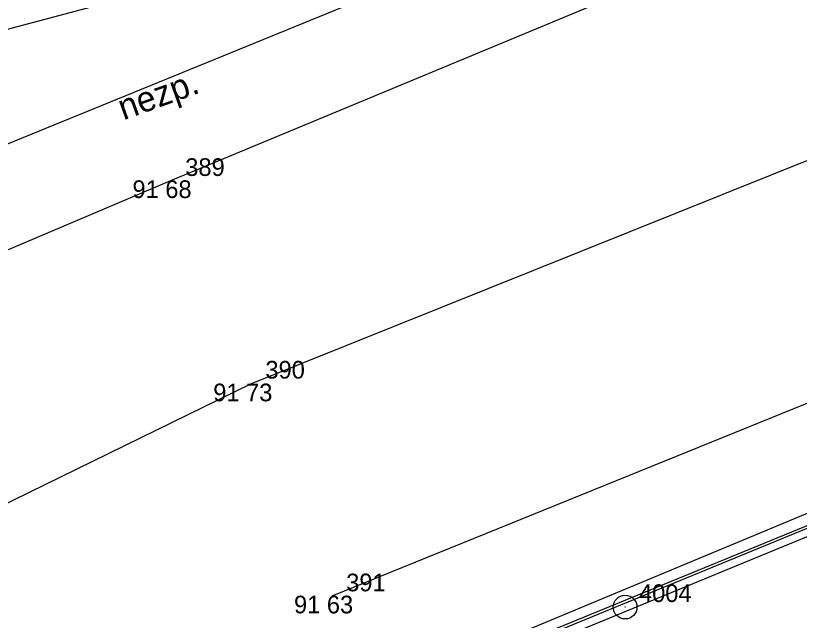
# Model space of a CAD drawing. Extents: x -711081 to -709338, y -1025122 to -1024092.
# Drawn here: x -710294.12 to -710281.7, y -1024739.49 to -1024729.91 of the extents above; entities that cross this region are included whole.
import ezdxf

# ---------------------------------------------------------------- set-up
doc = ezdxf.new("R2010")
doc.units = 0
for name, color, linetype in [('Z_bodove_pole', 7, 'Continuous'), ('Z_bodove_pole_cisla', 7, 'Continuous'), ('Z_body', 7, 'Continuous'), ('Z_body_cisla', 7, 'Continuous'), ('Z_body_vysky_redukovane', 7, 'Continuous'), ('Z_katastr_hranice', 7, 'Continuous'), ('Z_katastr_hranice_katastralniho_uzemi', 7, 'Continuous'), ('Z_komunikace', 7, 'Continuous'), ('Z_komunikace_osa', 7, 'Continuous'), ('Z_obruba', 7, 'Continuous'), ('Z_popisy', 7, 'Continuous'), ('Z_rozhranni', 7, 'Continuous'), ('Z_vdz12_plna', 7, 'Continuous'), ('Z_vdz25_plna', 7, 'Continuous')]:
    doc.layers.add(name, color=color, linetype=linetype)

# ---------------------------------------------------------------- blocks, each defined once
blk = doc.blocks.new('POINT_DISPLAY')
blk.add_line((0, 0), (0, 0))
blk = doc.blocks.new('Z101')
for radius in [0.188, 0.0025]:
    blk.add_circle((0, 0), radius)

msp = doc.modelspace()

# ---------------------------------------------------------------- linework, layer by layer
at = {"layer": 'Z_katastr_hranice'}
msp.add_line((-710287.83, -1024740.6), (-710240.27, -1024721.05), dxfattribs=at)
at = {"layer": 'Z_katastr_hranice_katastralniho_uzemi'}
msp.add_line((-710277.4, -1024725.07), (-710392.31, -1024771.94), dxfattribs=at)
msp.add_line((-710277.4, -1024725.07), (-710392.31, -1024771.94), dxfattribs=at)
at = {"layer": 'Z_komunikace'}
for p, q in [((-710291.66, -1024732.52), (-710282.58, -1024728.75)), ((-710297.92, -1024735.18), (-710291.66, -1024732.52)), ((-710287.59, -1024740.45), (-710275.11, -1024735.34))]:
    msp.add_line(p, q, dxfattribs=at)
at = {"layer": 'Z_komunikace_osa'}
for p, q in [((-710290.38, -1024735.74), (-710277.04, -1024730.38)), ((-710296.28, -1024738.62), (-710290.38, -1024735.74))]:
    msp.add_line(p, q, dxfattribs=at)
at = {"layer": 'Z_obruba'}
msp.add_line((-710287.55, -1024740.62), (-710275.08, -1024735.49), dxfattribs=at)
at = {"layer": 'Z_rozhranni'}
msp.add_line((-710296.44, -1024730.71), (-710290.68, -1024729.17), dxfattribs=at)
at = {"layer": 'Z_vdz12_plna'}
msp.add_line((-710288.85, -1024740.82), (-710275.31, -1024735.19), dxfattribs=at)
at = {"layer": 'Z_vdz25_plna'}
msp.add_line((-710289.1, -1024739.1), (-710275.8, -1024733.71), dxfattribs=at)

# ---------------------------------------------------------------- block references
at = {"layer": 'Z_bodove_pole'}
msp.add_blockref('Z101', (-710284.46, -1024739.28), dxfattribs=at)
at = {"layer": 'Z_body'}
for p in [(-710291.66, -1024732.52), (-710290.38, -1024735.74), (-710289.1, -1024739.1), (-710284.46, -1024739.28)]:
    msp.add_blockref('POINT_DISPLAY', p, dxfattribs=at)

# ---------------------------------------------------------------- texts
at = {"layer": 'Z_bodove_pole_cisla'}
msp.add_text('4004', height=0.28, dxfattribs=at).set_placement((-710284.24, -1024739.2))
at = {"layer": 'Z_body_cisla'}
for s, p in [('389', (-710291.43, -1024732.45)), ('390', (-710290.16, -1024735.66)), ('391', (-710288.88, -1024739.03))]:
    msp.add_text(s, height=0.28, dxfattribs=at).set_placement(p)
at = {"layer": 'Z_body_vysky_redukovane'}
for s, p in [('91 68', (-710292.267, -1024732.8)), ('91 73', (-710290.987, -1024736.02)), ('91 63', (-710289.707, -1024739.38))]:
    msp.add_text(s, height=0.28, dxfattribs=at).set_placement(p)
at = {"layer": 'Z_popisy'}
msp.add_text('nezp.', height=0.4, rotation=19.8, dxfattribs=at).set_placement((-710292.41, -1024731.57))

doc.saveas('drawing.dxf')
